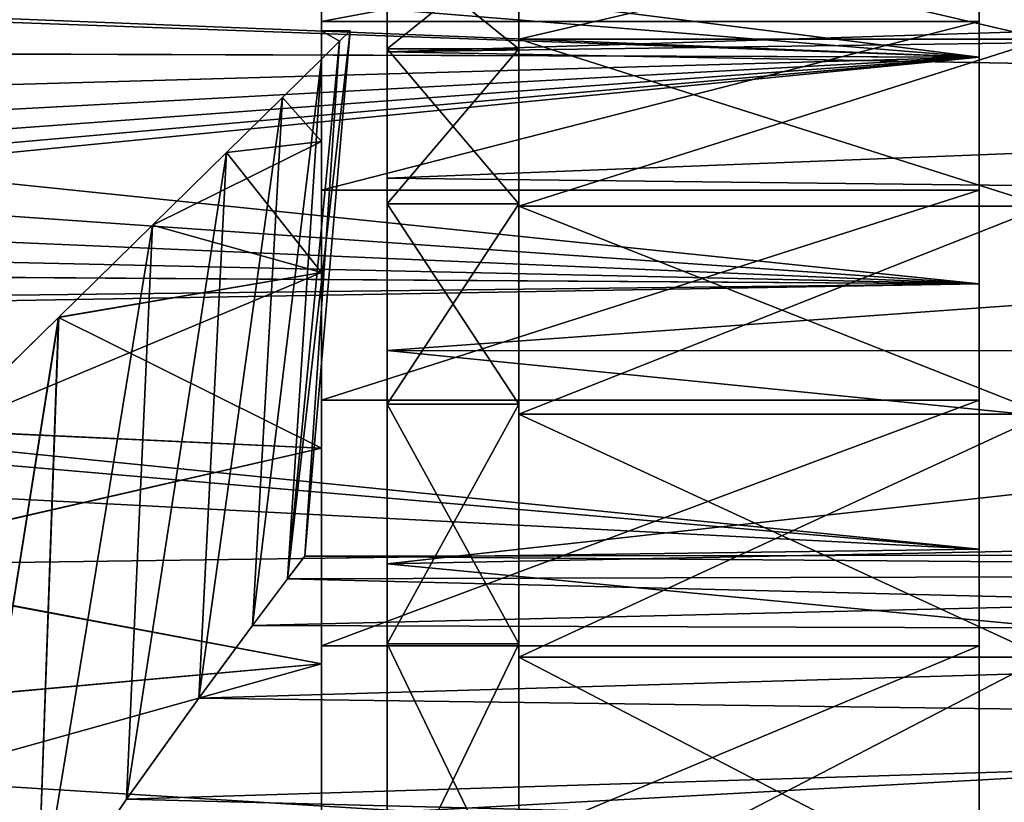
# Model space of a CAD drawing. Header units: millimetres. Extents: x -182 to 217, y -96 to 236.
# Tile 409 of 458: x 170 to 177, y 8 to 14. Entities that reach past the tile are written whole.
import ezdxf

# ---------------------------------------------------------------- set-up
doc = ezdxf.new("R2010")
doc.units = ezdxf.units.MM
doc.header["$LTSCALE"] = 52.148148
for name, color, linetype in [('1021', 7, 'CONTINUOUS'), ('849', 7, 'CONTINUOUS'), ('852', 7, 'CONTINUOUS'), ('853', 7, 'CONTINUOUS'), ('854', 7, 'CONTINUOUS'), ('855', 7, 'CONTINUOUS'), ('856', 7, 'CONTINUOUS'), ('891', 7, 'CONTINUOUS'), ('893', 7, 'CONTINUOUS'), ('899', 7, 'CONTINUOUS'), ('900', 7, 'CONTINUOUS'), ('922', 7, 'CONTINUOUS'), ('928', 7, 'CONTINUOUS'), ('929', 7, 'CONTINUOUS'), ('930', 7, 'CONTINUOUS')]:
    doc.layers.add(name, color=color, linetype=linetype)

msp = doc.modelspace()

# ---------------------------------------------------------------- linework, layer by layer
at = {"layer": '1021', "color": 7, "linetype": 'CONTINUOUS', "true_color": 0xaaaaaa}
for points in [[(171.7023, 13.3654, 9.818), (172, 13.6583, 8.5808), (172, 13.0321, 10.8347), (171.7023, 13.3654, 9.818)], [(171.2775, 12.9477, 11.0564), (171.7023, 13.3654, 9.818), (172, 13.0321, 10.8347), (171.2775, 12.9477, 11.0564)], [(171.2775, 12.9477, 11.0564), (172, 13.0321, 10.8347), (172, 12.0367, 12.9518), (171.2775, 12.9477, 11.0564)], [(170.7144, 12.3945, 12.2917), (171.2775, 12.9477, 11.0564), (172, 12.0367, 12.9518), (170.7144, 12.3945, 12.2917)], [(169.9999, 11.6935, 13.5148), (170.7144, 12.3945, 12.2917), (172, 12.0367, 12.9518), (169.9999, 11.6935, 13.5148)], [(169.9999, 11.6935, 13.5148), (172, 12.0367, 12.9518), (172, 10.7002, 14.8721), (169.9999, 11.6935, 13.5148)], [(169.1199, 10.832, 14.7108), (169.9999, 11.6935, 13.5148), (172, 10.7002, 14.8721), (169.1199, 10.832, 14.7108)], [(168.0619, 9.7992, 15.8583), (169.1199, 10.832, 14.7108), (172, 10.7002, 14.8721), (168.0619, 9.7992, 15.8583)], [(168.0619, 9.7992, 15.8583), (172, 10.7002, 14.8721), (172, 9.0606, 16.5411), (168.0619, 9.7992, 15.8583)], [(166.8163, 8.5891, 16.9287), (168.0619, 9.7992, 15.8583), (172, 9.0606, 16.5411), (166.8163, 8.5891, 16.9287)], [(166.8163, 8.5891, 16.9287), (172, 9.0606, 16.5411), (172, 7.1643, 17.9114), (166.8163, 8.5891, 16.9287)], [(165.3804, 7.2052, 17.8867), (166.8163, 8.5891, 16.9287), (172, 7.1643, 17.9114), (165.3804, 7.2052, 17.8867)]]:
    msp.add_3dface(points, dxfattribs=at)
at = {"layer": '849', "color": 7, "linetype": 'CONTINUOUS', "true_color": 0xaaaaaa}
for points in [[(172.5, 14.541, 2.3177), (172.5, 13.7366, -0.0254), (172.5, 13.7144, 1.2919), (172.5, 14.541, 2.3177)], [(172.5, 14.3022, 3.6133), (172.5, 14.541, 2.3177), (172.5, 13.7144, 1.2919), (172.5, 14.3022, 3.6133)], [(172.5, 13.7366, 12.0254), (172.5, 14.541, 9.6823), (172.5, 13.7144, 10.7081), (172.5, 13.7366, 12.0254)], [(172.5, 13.7144, 10.7081), (172.5, 14.541, 9.6823), (172.5, 14.3022, 8.3867), (172.5, 13.7144, 10.7081)], [(172.5, 13.7366, -0.0254), (172.5, 12.5575, -2.2042), (172.5, 12.7524, -0.9012), (172.5, 13.7366, -0.0254)], [(172.5, 13.7144, 1.2919), (172.5, 13.7366, -0.0254), (172.5, 12.7524, -0.9012), (172.5, 13.7144, 1.2919)], [(172.5, 12.5575, 14.2042), (172.5, 13.7366, 12.0254), (172.5, 12.7524, 12.9012), (172.5, 12.5575, 14.2042)], [(172.5, 12.7524, 12.9012), (172.5, 13.7366, 12.0254), (172.5, 13.7144, 10.7081), (172.5, 12.7524, 12.9012)], [(172.5, 12.7524, -0.9012), (172.5, 12.5575, -2.2042), (172.5, 11.4425, -2.9061), (172.5, 12.7524, -0.9012)], [(172.5, 11.4425, 14.9061), (172.5, 12.5575, 14.2042), (172.5, 12.7524, 12.9012), (172.5, 11.4425, 14.9061)], [(172.5, 12.5575, -2.2042), (172.5, 11.0359, -4.1592), (172.5, 11.4425, -2.9061), (172.5, 12.5575, -2.2042)], [(172.5, 11.0359, 16.1592), (172.5, 12.5575, 14.2042), (172.5, 11.4425, 14.9061), (172.5, 11.0359, 16.1592)], [(172.5, 11.4425, -2.9061), (172.5, 11.0359, -4.1592), (172.5, 9.8206, -4.668), (172.5, 11.4425, -2.9061)], [(172.5, 9.8206, 16.668), (172.5, 11.0359, 16.1592), (172.5, 11.4425, 14.9061), (172.5, 9.8206, 16.668)], [(172.5, 11.0359, -4.1592), (172.5, 9.2132, -5.8371), (172.5, 9.8206, -4.668), (172.5, 11.0359, -4.1592)], [(172.5, 9.2132, 17.8371), (172.5, 11.0359, 16.1592), (172.5, 9.8206, 16.668), (172.5, 9.2132, 17.8371)], [(172.5, 9.8206, -4.668), (172.5, 9.2132, -5.8371), (172.5, 7.9307, -6.1389), (172.5, 9.8206, -4.668)], [(172.5, 7.9307, 18.1389), (172.5, 9.2132, 17.8371), (172.5, 9.8206, 16.668), (172.5, 7.9307, 18.1389)], [(172.5, 9.2132, -5.8371), (172.5, 7.1392, -7.1921), (172.5, 7.9307, -6.1389), (172.5, 9.2132, -5.8371)], [(172.5, 7.1392, 19.1921), (172.5, 9.2132, 17.8371), (172.5, 7.9307, 18.1389), (172.5, 7.1392, 19.1921)]]:
    msp.add_3dface(points, dxfattribs=at)
at = {"layer": '852', "color": 7, "linetype": 'CONTINUOUS', "true_color": 0xaaaaaa}
for points in [[(172.5, 14.3022, 3.6133), (172.5, 13.7144, 1.2919), (190.322, 14.2793, 3.4797), (172.5, 14.3022, 3.6133)], [(190.322, 14.2793, 3.4797), (172.5, 13.7144, 1.2919), (189.8611, 13.9558, 2.0648), (190.322, 14.2793, 3.4797)], [(189.8611, 13.9558, 2.0648), (172.5, 13.7144, 1.2919), (189.1487, 13.4094, 0.483), (189.8611, 13.9558, 2.0648)], [(172.5, 13.7144, 1.2919), (172.5, 12.7524, -0.9012), (189.1487, 13.4094, 0.483), (172.5, 13.7144, 1.2919)], [(189.1487, 13.4094, 0.483), (172.5, 12.7524, -0.9012), (188.1874, 12.5708, -1.2267), (189.1487, 13.4094, 0.483)], [(172.5, 12.7524, -0.9012), (172.5, 11.4425, -2.9061), (188.1874, 12.5708, -1.2267), (172.5, 12.7524, -0.9012)], [(188.1874, 12.5708, -1.2267), (172.5, 11.4425, -2.9061), (187.0883, 11.439, -2.9106), (188.1874, 12.5708, -1.2267)], [(172.5, 11.4425, -2.9061), (172.5, 9.8206, -4.668), (187.0883, 11.439, -2.9106), (172.5, 11.4425, -2.9061)], [(187.0883, 11.439, -2.9106), (172.5, 9.8206, -4.668), (186.0111, 10.0933, -4.4104), (187.0883, 11.439, -2.9106)], [(186.0111, 10.0933, -4.4104), (172.5, 9.8206, -4.668), (185.0589, 8.6213, -5.6586), (186.0111, 10.0933, -4.4104)], [(172.5, 9.8206, -4.668), (172.5, 7.9307, -6.1389), (185.0589, 8.6213, -5.6586), (172.5, 9.8206, -4.668)], [(185.0589, 8.6213, -5.6586), (172.5, 7.9307, -6.1389), (184.2713, 7.0832, -6.6522), (185.0589, 8.6213, -5.6586)]]:
    msp.add_3dface(points, dxfattribs=at)
at = {"layer": '853', "color": 7, "linetype": 'CONTINUOUS', "true_color": 0xaaaaaa}
for points in [[(172.5, 13.7144, 10.7081), (172.5, 14.3022, 8.3867), (189.8609, 13.9557, 9.9357), (172.5, 13.7144, 10.7081)], [(189.8609, 13.9557, 9.9357), (172.5, 14.3022, 8.3867), (190.3219, 14.2792, 8.5207), (189.8609, 13.9557, 9.9357)], [(189.1485, 13.4092, 11.5175), (172.5, 13.7144, 10.7081), (189.8609, 13.9557, 9.9357), (189.1485, 13.4092, 11.5175)], [(172.5, 12.7524, 12.9012), (172.5, 13.7144, 10.7081), (189.1485, 13.4092, 11.5175), (172.5, 12.7524, 12.9012)], [(188.187, 12.5704, 13.2273), (172.5, 12.7524, 12.9012), (189.1485, 13.4092, 11.5175), (188.187, 12.5704, 13.2273)], [(172.5, 11.4425, 14.9061), (172.5, 12.7524, 12.9012), (188.187, 12.5704, 13.2273), (172.5, 11.4425, 14.9061)], [(187.0878, 11.4385, 14.9113), (172.5, 11.4425, 14.9061), (188.187, 12.5704, 13.2273), (187.0878, 11.4385, 14.9113)], [(172.5, 9.8206, 16.668), (172.5, 11.4425, 14.9061), (186.0106, 10.0926, 16.411), (172.5, 9.8206, 16.668)], [(186.0106, 10.0926, 16.411), (172.5, 11.4425, 14.9061), (187.0878, 11.4385, 14.9113), (186.0106, 10.0926, 16.411)], [(185.0585, 8.6205, 17.6592), (172.5, 9.8206, 16.668), (186.0106, 10.0926, 16.411), (185.0585, 8.6205, 17.6592)], [(172.5, 7.9307, 18.1389), (172.5, 9.8206, 16.668), (185.0585, 8.6205, 17.6592), (172.5, 7.9307, 18.1389)], [(184.271, 7.0824, 18.6527), (172.5, 7.9307, 18.1389), (185.0585, 8.6205, 17.6592), (184.271, 7.0824, 18.6527)]]:
    msp.add_3dface(points, dxfattribs=at)
at = {"layer": '854', "color": 7, "linetype": 'CONTINUOUS', "true_color": 0xaaaaaa}
for points in [[(172.5, 13.7366, -0.0254), (172.5, 14.541, 2.3177), (173.5, 13.7366, -0.0254), (172.5, 13.7366, -0.0254)], [(173.5, 13.7366, -0.0254), (172.5, 14.541, 2.3177), (173.5, 14.541, 2.3177), (173.5, 13.7366, -0.0254)], [(172.5, 14.541, 9.6823), (172.5, 13.7366, 12.0254), (173.5, 14.541, 9.6823), (172.5, 14.541, 9.6823)], [(173.5, 14.541, 9.6823), (172.5, 13.7366, 12.0254), (173.5, 13.7366, 12.0254), (173.5, 14.541, 9.6823)], [(172.5, 12.5575, -2.2042), (172.5, 13.7366, -0.0254), (173.5, 12.5575, -2.2042), (172.5, 12.5575, -2.2042)], [(173.5, 12.5575, -2.2042), (172.5, 13.7366, -0.0254), (173.5, 13.7366, -0.0254), (173.5, 12.5575, -2.2042)], [(172.5, 13.7366, 12.0254), (172.5, 12.5575, 14.2042), (173.5, 13.7366, 12.0254), (172.5, 13.7366, 12.0254)], [(173.5, 13.7366, 12.0254), (172.5, 12.5575, 14.2042), (173.5, 12.5575, 14.2042), (173.5, 13.7366, 12.0254)], [(172.5, 11.0359, -4.1592), (172.5, 12.5575, -2.2042), (173.5, 11.0359, -4.1592), (172.5, 11.0359, -4.1592)], [(173.5, 11.0359, -4.1592), (172.5, 12.5575, -2.2042), (173.5, 12.5575, -2.2042), (173.5, 11.0359, -4.1592)], [(172.5, 12.5575, 14.2042), (172.5, 11.0359, 16.1592), (173.5, 12.5575, 14.2042), (172.5, 12.5575, 14.2042)], [(173.5, 12.5575, 14.2042), (172.5, 11.0359, 16.1592), (173.5, 11.0359, 16.1592), (173.5, 12.5575, 14.2042)], [(172.5, 9.2132, -5.8371), (172.5, 11.0359, -4.1592), (173.5, 9.2132, -5.8371), (172.5, 9.2132, -5.8371)], [(173.5, 9.2132, -5.8371), (172.5, 11.0359, -4.1592), (173.5, 11.0359, -4.1592), (173.5, 9.2132, -5.8371)], [(172.5, 11.0359, 16.1592), (172.5, 9.2132, 17.8371), (173.5, 11.0359, 16.1592), (172.5, 11.0359, 16.1592)], [(173.5, 11.0359, 16.1592), (172.5, 9.2132, 17.8371), (173.5, 9.2132, 17.8371), (173.5, 11.0359, 16.1592)], [(172.5, 7.1392, -7.1921), (172.5, 9.2132, -5.8371), (173.5, 7.1392, -7.1921), (172.5, 7.1392, -7.1921)], [(173.5, 7.1392, -7.1921), (172.5, 9.2132, -5.8371), (173.5, 9.2132, -5.8371), (173.5, 7.1392, -7.1921)], [(172.5, 9.2132, 17.8371), (172.5, 7.1392, 19.1921), (173.5, 9.2132, 17.8371), (172.5, 9.2132, 17.8371)], [(173.5, 9.2132, 17.8371), (172.5, 7.1392, 19.1921), (173.5, 7.1392, 19.1921), (173.5, 9.2132, 17.8371)]]:
    msp.add_3dface(points, dxfattribs=at)
at = {"layer": '855', "color": 7, "linetype": 'CONTINUOUS', "true_color": 0xaaaaaa}
for points in [[(173.5, 13.8106, -1.0368), (173.5, 14.541, 2.3177), (173.5, 14.7414, 1.2103), (173.5, 13.8106, -1.0368)], [(173.5, 14.7414, 10.7897), (173.5, 14.541, 9.6823), (173.5, 13.8106, 13.0368), (173.5, 14.7414, 10.7897)], [(173.5, 13.7366, -0.0254), (173.5, 14.541, 2.3177), (173.5, 13.8106, -1.0368), (173.5, 13.7366, -0.0254)], [(173.5, 14.541, 9.6823), (173.5, 13.7366, 12.0254), (173.5, 13.8106, 13.0368), (173.5, 14.541, 9.6823)], [(173.5, 12.5398, -3.1107), (173.5, 13.7366, -0.0254), (173.5, 13.8106, -1.0368), (173.5, 12.5398, -3.1107)], [(173.5, 13.7366, 12.0254), (173.5, 12.5575, 14.2042), (173.5, 13.8106, 13.0368), (173.5, 13.7366, 12.0254)], [(173.5, 13.8106, 13.0368), (173.5, 12.5575, 14.2042), (173.5, 12.5398, 15.1107), (173.5, 13.8106, 13.0368)], [(173.5, 12.5575, -2.2042), (173.5, 13.7366, -0.0254), (173.5, 12.5398, -3.1107), (173.5, 12.5575, -2.2042)], [(173.5, 11.0359, -4.1592), (173.5, 12.5575, -2.2042), (173.5, 12.5398, -3.1107), (173.5, 11.0359, -4.1592)], [(173.5, 12.5575, 14.2042), (173.5, 11.0359, 16.1592), (173.5, 12.5398, 15.1107), (173.5, 12.5575, 14.2042)], [(173.5, 10.9602, -4.9601), (173.5, 11.0359, -4.1592), (173.5, 12.5398, -3.1107), (173.5, 10.9602, -4.9601)], [(173.5, 12.5398, 15.1107), (173.5, 11.0359, 16.1592), (173.5, 10.9602, 16.9601), (173.5, 12.5398, 15.1107)], [(173.5, 9.2132, -5.8371), (173.5, 11.0359, -4.1592), (173.5, 10.9602, -4.9601), (173.5, 9.2132, -5.8371)], [(173.5, 11.0359, 16.1592), (173.5, 9.2132, 17.8371), (173.5, 10.9602, 16.9601), (173.5, 11.0359, 16.1592)], [(173.5, 9.1107, -6.5397), (173.5, 9.2132, -5.8371), (173.5, 10.9602, -4.9601), (173.5, 9.1107, -6.5397)], [(173.5, 10.9602, 16.9601), (173.5, 9.2132, 17.8371), (173.5, 9.1107, 18.5397), (173.5, 10.9602, 16.9601)], [(173.5, 7.1392, -7.1921), (173.5, 9.2132, -5.8371), (173.5, 9.1107, -6.5397), (173.5, 7.1392, -7.1921)], [(173.5, 9.2132, 17.8371), (173.5, 7.1392, 19.1921), (173.5, 9.1107, 18.5397), (173.5, 9.2132, 17.8371)], [(173.5, 7.0368, -7.8106), (173.5, 7.1392, -7.1921), (173.5, 9.1107, -6.5397), (173.5, 7.0368, -7.8106)], [(173.5, 9.1107, 18.5397), (173.5, 7.1392, 19.1921), (173.5, 7.0368, 19.8106), (173.5, 9.1107, 18.5397)]]:
    msp.add_3dface(points, dxfattribs=at)
at = {"layer": '856', "color": 7, "linetype": 'CONTINUOUS', "true_color": 0xaaaaaa}
for points in [[(173.5, 13.8106, -1.0368), (173.5, 14.7414, 1.2103), (177.5, 13.8106, -1.0368), (173.5, 13.8106, -1.0368)], [(177.5, 13.8106, -1.0368), (173.5, 14.7414, 1.2103), (177.5, 14.7414, 1.2103), (177.5, 13.8106, -1.0368)], [(173.5, 14.7414, 10.7897), (173.5, 13.8106, 13.0368), (177.5, 14.7414, 10.7897), (173.5, 14.7414, 10.7897)], [(177.5, 14.7414, 10.7897), (173.5, 13.8106, 13.0368), (177.5, 13.8106, 13.0368), (177.5, 14.7414, 10.7897)], [(173.5, 12.5398, -3.1107), (173.5, 13.8106, -1.0368), (177.5, 12.5398, -3.1107), (173.5, 12.5398, -3.1107)], [(177.5, 12.5398, -3.1107), (173.5, 13.8106, -1.0368), (177.5, 13.8106, -1.0368), (177.5, 12.5398, -3.1107)], [(173.5, 13.8106, 13.0368), (173.5, 12.5398, 15.1107), (177.5, 13.8106, 13.0368), (173.5, 13.8106, 13.0368)], [(177.5, 13.8106, 13.0368), (173.5, 12.5398, 15.1107), (177.5, 12.5398, 15.1107), (177.5, 13.8106, 13.0368)], [(173.5, 10.9602, -4.9601), (173.5, 12.5398, -3.1107), (177.5, 10.9602, -4.9601), (173.5, 10.9602, -4.9601)], [(177.5, 10.9602, -4.9601), (173.5, 12.5398, -3.1107), (177.5, 12.5398, -3.1107), (177.5, 10.9602, -4.9601)], [(173.5, 12.5398, 15.1107), (173.5, 10.9602, 16.9601), (177.5, 12.5398, 15.1107), (173.5, 12.5398, 15.1107)], [(177.5, 12.5398, 15.1107), (173.5, 10.9602, 16.9601), (177.5, 10.9602, 16.9601), (177.5, 12.5398, 15.1107)], [(173.5, 9.1107, -6.5397), (173.5, 10.9602, -4.9601), (177.5, 9.1107, -6.5397), (173.5, 9.1107, -6.5397)], [(177.5, 9.1107, -6.5397), (173.5, 10.9602, -4.9601), (177.5, 10.9602, -4.9601), (177.5, 9.1107, -6.5397)], [(173.5, 10.9602, 16.9601), (173.5, 9.1107, 18.5397), (177.5, 10.9602, 16.9601), (173.5, 10.9602, 16.9601)], [(177.5, 10.9602, 16.9601), (173.5, 9.1107, 18.5397), (177.5, 9.1107, 18.5397), (177.5, 10.9602, 16.9601)], [(173.5, 7.0368, -7.8106), (173.5, 9.1107, -6.5397), (177.5, 7.0368, -7.8106), (173.5, 7.0368, -7.8106)], [(177.5, 7.0368, -7.8106), (173.5, 9.1107, -6.5397), (177.5, 9.1107, -6.5397), (177.5, 7.0368, -7.8106)], [(173.5, 9.1107, 18.5397), (173.5, 7.0368, 19.8106), (177.5, 9.1107, 18.5397), (173.5, 9.1107, 18.5397)], [(177.5, 9.1107, 18.5397), (173.5, 7.0368, 19.8106), (177.5, 7.0368, 19.8106), (177.5, 9.1107, 18.5397)]]:
    msp.add_3dface(points, dxfattribs=at)
at = {"layer": '891', "color": 7, "linetype": 'CONTINUOUS', "true_color": 0xaaaaaa}
for points in [[(177, 15.0581, 13.6723), (177, 13.6724, 15.9335), (177, 14.884, 10.8362), (177, 15.0581, 13.6723)], [(177, 13.6724, -3.9335), (177, 15.0581, -1.6723), (177, 13.9442, -1.1051), (177, 13.6724, -3.9335)], [(177, 13.9442, -1.1051), (177, 15.0581, -1.6723), (177, 14.884, 1.1638), (177, 13.9442, -1.1051)], [(177, 14.884, 10.8362), (177, 13.6724, 15.9335), (177, 13.9442, 13.1051), (177, 14.884, 10.8362)], [(177, 13.9442, 13.1051), (177, 13.6724, 15.9335), (177, 12.661, 15.199), (177, 13.9442, 13.1051)], [(177, 12.661, -3.199), (177, 13.6724, -3.9335), (177, 13.9442, -1.1051), (177, 12.661, -3.199)], [(177, 13.6724, 15.9335), (177, 11.9501, 17.9501), (177, 12.661, 15.199), (177, 13.6724, 15.9335)], [(177, 11.9501, -5.9501), (177, 13.6724, -3.9335), (177, 12.661, -3.199), (177, 11.9501, -5.9501)], [(177, 12.661, 15.199), (177, 11.9501, 17.9501), (177, 11.0661, 17.0663), (177, 12.661, 15.199)], [(177, 11.0661, -5.0663), (177, 11.9501, -5.9501), (177, 12.661, -3.199), (177, 11.0661, -5.0663)], [(177, 11.9501, 17.9501), (177, 9.9335, 19.6725), (177, 11.0661, 17.0663), (177, 11.9501, 17.9501)], [(177, 9.9335, -7.6725), (177, 11.9501, -5.9501), (177, 11.0661, -5.0663), (177, 9.9335, -7.6725)], [(177, 11.0661, 17.0663), (177, 9.9335, 19.6725), (177, 9.1987, 18.6612), (177, 11.0661, 17.0663)], [(177, 9.1987, -6.6612), (177, 9.9335, -7.6725), (177, 11.0661, -5.0663), (177, 9.1987, -6.6612)], [(177, 9.9335, 19.6725), (177, 7.6723, 21.0581), (177, 9.1987, 18.6612), (177, 9.9335, 19.6725)], [(177, 7.6723, -9.0581), (177, 9.9335, -7.6725), (177, 9.1987, -6.6612), (177, 7.6723, -9.0581)], [(177, 9.1987, 18.6612), (177, 7.6723, 21.0581), (177, 7.1048, 19.9443), (177, 9.1987, 18.6612)], [(177, 7.1048, -7.9443), (177, 7.6723, -9.0581), (177, 9.1987, -6.6612), (177, 7.1048, -7.9443)]]:
    msp.add_3dface(points, dxfattribs=at)
at = {"layer": '893', "color": 7, "linetype": 'CONTINUOUS', "true_color": 0xaaaaaa}
for points in [[(177, 13.6724, 15.9335), (177, 15.0581, 13.6723), (164.7227, 13.7127, 15.8779), (177, 13.6724, 15.9335)], [(164.7227, 13.7127, 15.8779), (177, 15.0581, 13.6723), (165.4173, 14.0878, 15.3351), (164.7227, 13.7127, 15.8779)], [(177, 15.0581, -1.6723), (177, 13.6724, -3.9335), (166.8716, 14.9455, -1.8893), (177, 15.0581, -1.6723)], [(166.8716, 14.9455, -1.8893), (177, 13.6724, -3.9335), (166.2167, 14.5478, -2.6006), (166.8716, 14.9455, -1.8893)], [(166.2167, 14.5478, -2.6006), (177, 13.6724, -3.9335), (165.496, 14.1318, -3.2684), (166.2167, 14.5478, -2.6006)], [(165.4173, 14.0878, -3.3351), (177, 13.6724, -3.9335), (164.72, 13.7113, -3.8798), (165.4173, 14.0878, -3.3351)], [(165.496, 14.1318, -3.2684), (177, 13.6724, -3.9335), (165.4173, 14.0878, -3.3351), (165.496, 14.1318, -3.2684)], [(164.72, 13.7113, -3.8798), (177, 13.6724, -3.9335), (163.9043, 13.3026, -4.4235), (164.72, 13.7113, -3.8798)], [(163.9071, 13.304, 16.4218), (177, 13.6724, 15.9335), (164.7227, 13.7127, 15.8779), (163.9071, 13.304, 16.4218)], [(177, 11.9501, 17.9501), (177, 13.6724, 15.9335), (160.5939, 12.0578, 17.8415), (177, 11.9501, 17.9501)], [(160.5939, 12.0578, 17.8415), (177, 13.6724, 15.9335), (161.403, 12.2946, 17.5953), (160.5939, 12.0578, 17.8415)], [(161.403, 12.2946, 17.5953), (177, 13.6724, 15.9335), (162.2312, 12.5842, 17.2804), (161.403, 12.2946, 17.5953)], [(162.2312, 12.5842, 17.2804), (177, 13.6724, 15.9335), (163.0705, 12.9234, 16.8901), (162.2312, 12.5842, 17.2804)], [(163.0705, 12.9234, 16.8901), (177, 13.6724, 15.9335), (163.9071, 13.304, 16.4218), (163.0705, 12.9234, 16.8901)], [(177, 13.6724, -3.9335), (177, 11.9501, -5.9501), (163.9043, 13.3026, -4.4235), (177, 13.6724, -3.9335)], [(163.9043, 13.3026, -4.4235), (177, 11.9501, -5.9501), (163.0677, 12.9222, -4.8916), (163.9043, 13.3026, -4.4235)], [(163.0677, 12.9222, -4.8916), (177, 11.9501, -5.9501), (162.2284, 12.5832, -5.2816), (163.0677, 12.9222, -4.8916)], [(162.2284, 12.5832, -5.2816), (177, 11.9501, -5.9501), (161.4005, 12.2938, -5.5962), (162.2284, 12.5832, -5.2816)], [(161.4005, 12.2938, -5.5962), (177, 11.9501, -5.9501), (160.5917, 12.0572, -5.842), (161.4005, 12.2938, -5.5962)], [(160.5917, 12.0572, -5.842), (177, 11.9501, -5.9501), (159.0358, 11.7389, -6.1576), (160.5917, 12.0572, -5.842)], [(159.0376, 11.7392, 18.1574), (177, 11.9501, 17.9501), (160.5939, 12.0578, 17.8415), (159.0376, 11.7392, 18.1574)], [(177, 9.9335, 19.6725), (177, 11.9501, 17.9501), (157.5391, 11.6129, 18.2781), (177, 9.9335, 19.6725)], [(157.5391, 11.6129, 18.2781), (177, 11.9501, 17.9501), (159.0376, 11.7392, 18.1574), (157.5391, 11.6129, 18.2781)], [(177, 11.9501, -5.9501), (177, 9.9335, -7.6725), (159.0358, 11.7389, -6.1576), (177, 11.9501, -5.9501)], [(159.0358, 11.7389, -6.1576), (177, 9.9335, -7.6725), (157.5375, 11.6129, -6.2781), (159.0358, 11.7389, -6.1576)], [(147, 11.4949, 18.3886), (177, 9.9335, 19.6725), (157.5391, 11.6129, 18.2781), (147, 11.4949, 18.3886)], [(177, 9.9335, -7.6725), (147, 11.4949, -6.3886), (157.5375, 11.6129, -6.2781), (177, 9.9335, -7.6725)], [(147, 9.5201, 19.9634), (177, 9.9335, 19.6725), (147, 11.4949, 18.3886), (147, 9.5201, 19.9634)], [(147, 11.4949, -6.3886), (177, 9.9335, -7.6725), (147, 9.5201, -7.9634), (147, 11.4949, -6.3886)], [(177, 7.6723, 21.0581), (177, 9.9335, 19.6725), (147, 9.5201, 19.9634), (177, 7.6723, 21.0581)], [(177, 9.9335, -7.6725), (177, 7.6723, -9.0581), (147, 9.5201, -7.9634), (177, 9.9335, -7.6725)], [(147, 7.3326, 21.2264), (177, 7.6723, 21.0581), (147, 9.5201, 19.9634), (147, 7.3326, 21.2264)], [(147, 9.5201, -7.9634), (177, 7.6723, -9.0581), (147, 7.3326, -9.2264), (147, 9.5201, -7.9634)]]:
    msp.add_3dface(points, dxfattribs=at)
at = {"layer": '899', "color": 7, "linetype": 'CONTINUOUS', "true_color": 0xaaaaaa}
for points in [[(172, 13.6583, 3.4192), (171.7025, 13.3656, 2.183), (172, 13.0321, 1.1653), (172, 13.6583, 3.4192)], [(171.7025, 13.3656, 2.183), (171.2782, 12.9484, 0.9454), (172, 13.0321, 1.1653), (171.7025, 13.3656, 2.183)], [(171.2782, 12.9484, 0.9454), (170.7158, 12.3959, -0.289), (172, 13.0321, 1.1653), (171.2782, 12.9484, 0.9454)], [(172, 13.0321, 1.1653), (170.7158, 12.3959, -0.289), (172, 12.0367, -0.9518), (172, 13.0321, 1.1653)], [(170.7158, 12.3959, -0.289), (170.0022, 11.6958, -1.5112), (172, 12.0367, -0.9518), (170.7158, 12.3959, -0.289)], [(170.0022, 11.6958, -1.5112), (169.1234, 10.8354, -2.7066), (172, 12.0367, -0.9518), (170.0022, 11.6958, -1.5112)], [(172, 12.0367, -0.9518), (169.1234, 10.8354, -2.7066), (172, 10.7002, -2.8721), (172, 12.0367, -0.9518)], [(169.1234, 10.8354, -2.7066), (168.0666, 9.8038, -3.8537), (172, 10.7002, -2.8721), (169.1234, 10.8354, -2.7066)], [(172, 10.7002, -2.8721), (168.0666, 9.8038, -3.8537), (172, 9.0606, -4.5411), (172, 10.7002, -2.8721)], [(168.0666, 9.8038, -3.8537), (166.8226, 8.5953, -4.9239), (172, 9.0606, -4.5411), (168.0666, 9.8038, -3.8537)], [(166.8226, 8.5953, -4.9239), (165.3885, 7.213, -5.882), (172, 9.0606, -4.5411), (166.8226, 8.5953, -4.9239)], [(172, 9.0606, -4.5411), (165.3885, 7.213, -5.882), (172, 7.1643, -5.9114), (172, 9.0606, -4.5411)]]:
    msp.add_3dface(points, dxfattribs=at)
at = {"layer": '900', "color": 7, "linetype": 'CONTINUOUS', "true_color": 0xaaaaaa}
for points in [[(172.1371, 13.7933, 4.2806), (172.2185, 13.8734, 5.1406), (171.7427, 9.706, 4.0499), (172.1371, 13.7933, 4.2806)], [(171.7427, 9.706, 4.0499), (172.2185, 13.8734, 5.1406), (171.8742, 9.8786, 5.35), (171.7427, 9.706, 4.0499)], [(172.2185, 13.8734, 6.8594), (172.1371, 13.7933, 7.7194), (171.8742, 9.8786, 6.6501), (172.2185, 13.8734, 6.8594)], [(172.2185, 13.8734, 5.1406), (172.2185, 13.8734, 6.8594), (171.8742, 9.8786, 5.35), (172.2185, 13.8734, 5.1406)], [(171.8742, 9.8786, 5.35), (172.2185, 13.8734, 6.8594), (171.8742, 9.8786, 6.6501), (171.8742, 9.8786, 5.35)], [(172, 13.6583, 3.4192), (172.1371, 13.7933, 4.2806), (171.7427, 9.706, 4.0499), (172, 13.6583, 3.4192)], [(172.1371, 13.7933, 7.7194), (172, 13.6583, 8.5808), (171.7427, 9.706, 7.9501), (172.1371, 13.7933, 7.7194)], [(171.8742, 9.8786, 6.6501), (172.1371, 13.7933, 7.7194), (171.7427, 9.706, 7.9501), (171.8742, 9.8786, 6.6501)], [(171.7025, 13.3656, 2.183), (172, 13.6583, 3.4192), (171.4759, 9.3522, 2.7524), (171.7025, 13.3656, 2.183)], [(171.4759, 9.3522, 2.7524), (172, 13.6583, 3.4192), (171.7427, 9.706, 4.0499), (171.4759, 9.3522, 2.7524)], [(172, 13.6583, 8.5808), (171.7023, 13.3654, 9.818), (171.4759, 9.3521, 9.2477), (172, 13.6583, 8.5808)], [(171.7427, 9.706, 7.9501), (172, 13.6583, 8.5808), (171.4759, 9.3521, 9.2477), (171.7427, 9.706, 7.9501)], [(171.2782, 12.9484, 0.9454), (171.7025, 13.3656, 2.183), (171.0682, 8.8009, 1.4664), (171.2782, 12.9484, 0.9454)], [(171.0682, 8.8009, 1.4664), (171.7025, 13.3656, 2.183), (171.4759, 9.3522, 2.7524), (171.0682, 8.8009, 1.4664)], [(171.7023, 13.3654, 9.818), (171.2775, 12.9477, 11.0564), (171.0682, 8.8009, 10.5337), (171.7023, 13.3654, 9.818)], [(171.4759, 9.3521, 9.2477), (171.7023, 13.3654, 9.818), (171.0682, 8.8009, 10.5337), (171.4759, 9.3521, 9.2477)], [(170.7158, 12.3959, -0.289), (171.2782, 12.9484, 0.9454), (170.5175, 8.0323, 0.2128), (170.7158, 12.3959, -0.289)], [(170.5175, 8.0323, 0.2128), (171.2782, 12.9484, 0.9454), (171.0682, 8.8009, 1.4664), (170.5175, 8.0323, 0.2128)], [(171.2775, 12.9477, 11.0564), (170.7144, 12.3945, 12.2917), (170.5175, 8.0323, 11.7872), (171.2775, 12.9477, 11.0564)], [(171.0682, 8.8009, 10.5337), (171.2775, 12.9477, 11.0564), (170.5175, 8.0323, 11.7872), (171.0682, 8.8009, 10.5337)], [(170.7144, 12.3945, 12.2917), (169.9999, 11.6935, 13.5148), (169.8354, 7.032, 12.9686), (170.7144, 12.3945, 12.2917)], [(170.5175, 8.0323, 11.7872), (170.7144, 12.3945, 12.2917), (169.8354, 7.032, 12.9686), (170.5175, 8.0323, 11.7872)], [(170.0022, 11.6958, -1.5112), (170.7158, 12.3959, -0.289), (169.8355, 7.032, -0.9686), (170.0022, 11.6958, -1.5112)], [(169.8355, 7.032, -0.9686), (170.7158, 12.3959, -0.289), (170.5175, 8.0323, 0.2128), (169.8355, 7.032, -0.9686)], [(169.1234, 10.8354, -2.7066), (170.0022, 11.6958, -1.5112), (169.0665, 5.8127, -2.0139), (169.1234, 10.8354, -2.7066)], [(169.0665, 5.8127, -2.0139), (170.0022, 11.6958, -1.5112), (169.8355, 7.032, -0.9686), (169.0665, 5.8127, -2.0139)], [(169.9999, 11.6935, 13.5148), (169.1199, 10.832, 14.7108), (169.0665, 5.8126, 14.0139), (169.9999, 11.6935, 13.5148)], [(169.8354, 7.032, 12.9686), (169.9999, 11.6935, 13.5148), (169.0665, 5.8126, 14.0139), (169.8354, 7.032, 12.9686)]]:
    msp.add_3dface(points, dxfattribs=at)
at = {"layer": '922', "color": 7, "linetype": 'CONTINUOUS', "true_color": 0xaaaaaa}
for points in [[(171.8742, 9.8786, 5.35), (171.8742, 9.8786, 6.6501), (188, 9.9, 6), (171.8742, 9.8786, 5.35)], [(171.8742, 9.8786, 5.35), (188, 9.9, 6), (188, 9.7496, 4.2808), (171.8742, 9.8786, 5.35)], [(171.8742, 9.8786, 6.6501), (188, 9.7496, 7.7192), (188, 9.9, 6), (171.8742, 9.8786, 6.6501)], [(171.7427, 9.706, 4.0499), (171.8742, 9.8786, 5.35), (188, 9.7496, 4.2808), (171.7427, 9.706, 4.0499)], [(171.8742, 9.8786, 6.6501), (171.7427, 9.706, 7.9501), (188, 9.7496, 7.7192), (171.8742, 9.8786, 6.6501)], [(171.7427, 9.706, 7.9501), (171.4759, 9.3521, 9.2477), (188, 9.7496, 7.7192), (171.7427, 9.706, 7.9501)], [(171.4759, 9.3521, 9.2477), (188, 9.3029, 9.3861), (188, 9.7496, 7.7192), (171.4759, 9.3521, 9.2477)], [(171.7427, 9.706, 4.0499), (188, 9.7496, 4.2808), (188, 9.3029, 2.6139), (171.7427, 9.706, 4.0499)], [(171.4759, 9.3522, 2.7524), (171.7427, 9.706, 4.0499), (188, 9.3029, 2.6139), (171.4759, 9.3522, 2.7524)], [(171.0682, 8.8009, 1.4664), (171.4759, 9.3522, 2.7524), (188, 9.3029, 2.6139), (171.0682, 8.8009, 1.4664)], [(171.4759, 9.3521, 9.2477), (171.0682, 8.8009, 10.5337), (188, 9.3029, 9.3861), (171.4759, 9.3521, 9.2477)], [(171.0682, 8.8009, 1.4664), (188, 9.3029, 2.6139), (188, 8.5736, 1.0499), (171.0682, 8.8009, 1.4664)], [(171.0682, 8.8009, 10.5337), (188, 8.5736, 10.9501), (188, 9.3029, 9.3861), (171.0682, 8.8009, 10.5337)], [(170.5175, 8.0323, 0.2128), (171.0682, 8.8009, 1.4664), (188, 8.5736, 1.0499), (170.5175, 8.0323, 0.2128)], [(171.0682, 8.8009, 10.5337), (170.5175, 8.0323, 11.7872), (188, 8.5736, 10.9501), (171.0682, 8.8009, 10.5337)], [(170.5175, 8.0323, 0.2128), (188, 8.5736, 1.0499), (188, 7.5837, -0.3637), (170.5175, 8.0323, 0.2128)], [(170.5175, 8.0323, 11.7872), (188, 7.5837, 12.3637), (188, 8.5736, 10.9501), (170.5175, 8.0323, 11.7872)], [(170.5175, 8.0323, 11.7872), (169.8354, 7.032, 12.9686), (188, 7.5837, 12.3637), (170.5175, 8.0323, 11.7872)], [(169.8355, 7.032, -0.9686), (170.5175, 8.0323, 0.2128), (188, 7.5837, -0.3637), (169.8355, 7.032, -0.9686)]]:
    msp.add_3dface(points, dxfattribs=at)
at = {"layer": '928', "color": 7, "linetype": 'CONTINUOUS', "true_color": 0xaaaaaa}
for points in [[(172, 14.884, 10.8361), (172, 13.9442, 13.105), (172, 14.884, 1.1639), (172, 14.884, 10.8361)], [(172, 14.884, 1.1639), (172, 13.9442, 13.105), (172, 13.9442, -1.105), (172, 14.884, 1.1639)], [(172, 13.6583, 3.4192), (172, 13.0321, 1.1653), (172, 13.9442, -1.105), (172, 13.6583, 3.4192)], [(172, 13.6583, 3.4192), (172, 13.9442, -1.105), (172, 13.8731, 5.1353), (172, 13.6583, 3.4192)], [(172, 13.9442, -1.105), (172, 13.0321, 1.1653), (172, 12.6611, -3.1989), (172, 13.9442, -1.105)], [(172, 12.6611, 15.1989), (172, 13.6583, 8.5808), (172, 13.9442, 13.105), (172, 12.6611, 15.1989)], [(172, 13.9442, 13.105), (172, 13.6583, 8.5808), (172, 13.8731, 6.8647), (172, 13.9442, 13.105)], [(172, 13.9442, -1.105), (172, 13.9442, 13.105), (172, 13.8731, 6.8647), (172, 13.9442, -1.105)], [(172, 13.8731, 5.1353), (172, 13.9442, -1.105), (172, 13.8731, 6.8647), (172, 13.8731, 5.1353)], [(172, 13.6583, 8.5808), (172, 12.6611, 15.1989), (172, 13.0321, 10.8347), (172, 13.6583, 8.5808)], [(172, 13.0321, 1.1653), (172, 12.0367, -0.9518), (172, 12.6611, -3.1989), (172, 13.0321, 1.1653)], [(172, 13.0321, 10.8347), (172, 12.6611, 15.1989), (172, 12.0367, 12.9518), (172, 13.0321, 10.8347)], [(172, 12.6611, -3.1989), (172, 12.0367, -0.9518), (172, 11.0662, -5.0662), (172, 12.6611, -3.1989)], [(172, 12.6611, 15.1989), (172, 11.0662, 17.0662), (172, 12.0367, 12.9518), (172, 12.6611, 15.1989)], [(172, 12.0367, -0.9518), (172, 10.7002, -2.8721), (172, 11.0662, -5.0662), (172, 12.0367, -0.9518)], [(172, 12.0367, 12.9518), (172, 11.0662, 17.0662), (172, 10.7002, 14.8721), (172, 12.0367, 12.9518)], [(172, 11.0662, -5.0662), (172, 10.7002, -2.8721), (172, 9.1988, -6.6611), (172, 11.0662, -5.0662)], [(172, 11.0662, 17.0662), (172, 9.1988, 18.6611), (172, 10.7002, 14.8721), (172, 11.0662, 17.0662)], [(172, 10.7002, -2.8721), (172, 9.0606, -4.5411), (172, 9.1988, -6.6611), (172, 10.7002, -2.8721)], [(172, 10.7002, 14.8721), (172, 9.1988, 18.6611), (172, 9.0606, 16.5411), (172, 10.7002, 14.8721)], [(172, 9.0606, -4.5411), (172, 7.1643, -5.9114), (172, 9.1988, -6.6611), (172, 9.0606, -4.5411)], [(172, 9.1988, -6.6611), (172, 7.1643, -5.9114), (172, 7.1049, -7.9443), (172, 9.1988, -6.6611)], [(172, 9.1988, 18.6611), (172, 7.1049, 19.9443), (172, 9.0606, 16.5411), (172, 9.1988, 18.6611)], [(172, 9.0606, 16.5411), (172, 7.1049, 19.9443), (172, 7.1643, 17.9114), (172, 9.0606, 16.5411)]]:
    msp.add_3dface(points, dxfattribs=at)
at = {"layer": '929', "color": 7, "linetype": 'CONTINUOUS', "true_color": 0xaaaaaa}
for points in [[(172.1371, 13.7933, 7.7194), (172.2185, 13.8734, 6.8594), (172, 13.8731, 6.8647), (172.1371, 13.7933, 7.7194)], [(172.2185, 13.8734, 6.8594), (172.2185, 13.8734, 5.1406), (172, 13.8731, 6.8647), (172.2185, 13.8734, 6.8594)], [(172.2185, 13.8734, 5.1406), (172.1371, 13.7933, 4.2806), (172, 13.8731, 5.1353), (172.2185, 13.8734, 5.1406)], [(172.2185, 13.8734, 5.1406), (172, 13.8731, 5.1353), (172, 13.8731, 6.8647), (172.2185, 13.8734, 5.1406)], [(172.1371, 13.7933, 4.2806), (172, 13.6583, 3.4192), (172, 13.8731, 5.1353), (172.1371, 13.7933, 4.2806)], [(172, 13.6583, 8.5808), (172.1371, 13.7933, 7.7194), (172, 13.8731, 6.8647), (172, 13.6583, 8.5808)]]:
    msp.add_3dface(points, dxfattribs=at)
at = {"layer": '930', "color": 7, "linetype": 'CONTINUOUS', "true_color": 0xaaaaaa}
for points in [[(177, 13.9442, -1.1051), (177, 14.884, 1.1638), (172, 13.9442, -1.105), (177, 13.9442, -1.1051)], [(177, 14.884, 1.1638), (172, 14.884, 1.1639), (172, 13.9442, -1.105), (177, 14.884, 1.1638)], [(177, 14.884, 10.8362), (177, 13.9442, 13.1051), (172, 13.9442, 13.105), (177, 14.884, 10.8362)], [(177, 14.884, 10.8362), (172, 13.9442, 13.105), (172, 14.884, 10.8361), (177, 14.884, 10.8362)], [(177, 12.661, -3.199), (177, 13.9442, -1.1051), (172, 12.6611, -3.1989), (177, 12.661, -3.199)], [(177, 13.9442, -1.1051), (172, 13.9442, -1.105), (172, 12.6611, -3.1989), (177, 13.9442, -1.1051)], [(177, 13.9442, 13.1051), (177, 12.661, 15.199), (172, 12.6611, 15.1989), (177, 13.9442, 13.1051)], [(177, 13.9442, 13.1051), (172, 12.6611, 15.1989), (172, 13.9442, 13.105), (177, 13.9442, 13.1051)], [(177, 12.661, -3.199), (172, 12.6611, -3.1989), (172, 11.0662, -5.0662), (177, 12.661, -3.199)], [(177, 12.661, 15.199), (172, 11.0662, 17.0662), (172, 12.6611, 15.1989), (177, 12.661, 15.199)], [(177, 11.0661, -5.0663), (177, 12.661, -3.199), (172, 11.0662, -5.0662), (177, 11.0661, -5.0663)], [(177, 12.661, 15.199), (177, 11.0661, 17.0663), (172, 11.0662, 17.0662), (177, 12.661, 15.199)], [(177, 11.0661, -5.0663), (172, 11.0662, -5.0662), (172, 9.1988, -6.6611), (177, 11.0661, -5.0663)], [(177, 11.0661, 17.0663), (172, 9.1988, 18.6611), (172, 11.0662, 17.0662), (177, 11.0661, 17.0663)], [(177, 9.1987, -6.6612), (177, 11.0661, -5.0663), (172, 9.1988, -6.6611), (177, 9.1987, -6.6612)], [(177, 11.0661, 17.0663), (177, 9.1987, 18.6612), (172, 9.1988, 18.6611), (177, 11.0661, 17.0663)], [(177, 9.1987, -6.6612), (172, 9.1988, -6.6611), (172, 7.1049, -7.9443), (177, 9.1987, -6.6612)], [(177, 9.1987, 18.6612), (172, 7.1049, 19.9443), (172, 9.1988, 18.6611), (177, 9.1987, 18.6612)], [(177, 7.1048, -7.9443), (177, 9.1987, -6.6612), (172, 7.1049, -7.9443), (177, 7.1048, -7.9443)], [(177, 9.1987, 18.6612), (177, 7.1048, 19.9443), (172, 7.1049, 19.9443), (177, 9.1987, 18.6612)]]:
    msp.add_3dface(points, dxfattribs=at)

doc.saveas('drawing.dxf')
